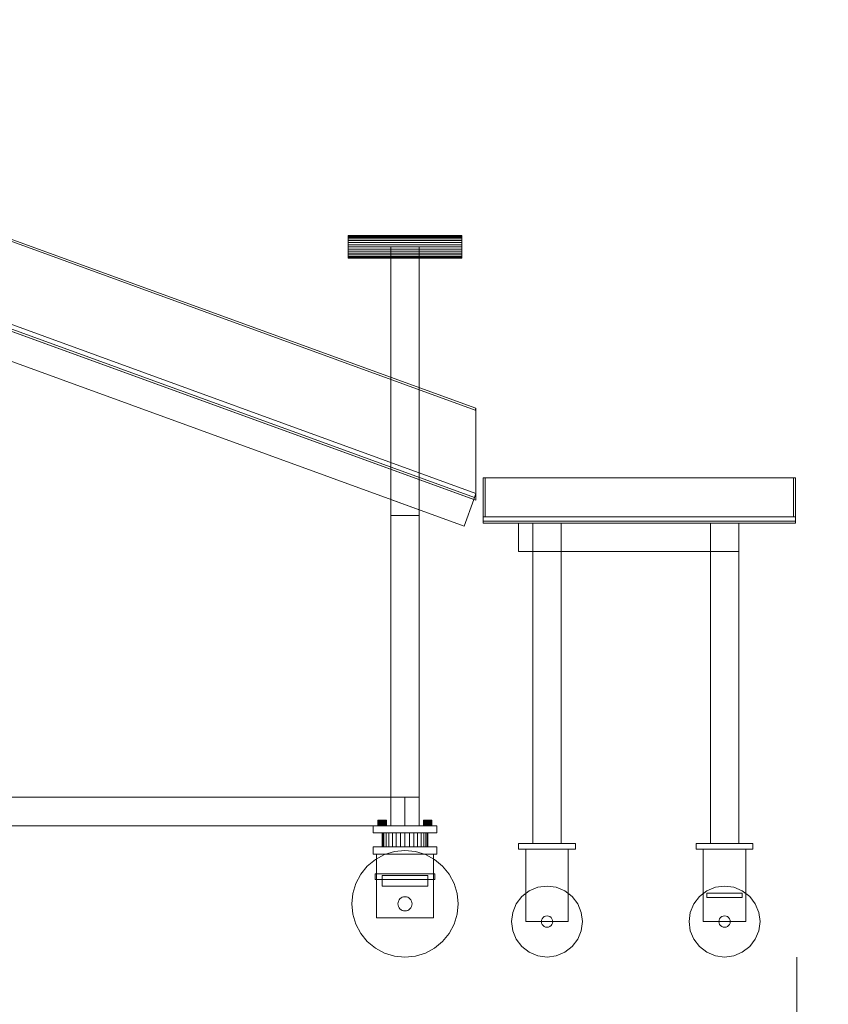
# Model space of a CAD drawing. Header units: millimetres. Extents: x -1970 to 61924, y -58230 to 6847.
# Tile 718 of 925: x 27711 to 28850, y -67 to 1320. Entities that reach past the tile are written whole.
import ezdxf

# ---------------------------------------------------------------- set-up
doc = ezdxf.new("R2010")
doc.units = ezdxf.units.MM
doc.layers.add('COTAS_P', color=1, linetype='Continuous', lineweight=0)
doc.layers.add('lateral_bajante_movil', color=7, linetype='Continuous', lineweight=0)
doc.dimstyles.new('R19_100', dxfattribs={"dimtxt": 250, "dimasz": 150, "dimexe": 150, "dimexo": 80, "dimgap": 100, "dimtad": 1, "dimtih": 1, "dimtoh": 1, "dimdsep": 46, "dimcen": 0.09, "dimadec": 0, "dimazin": 0, "dimtfac": 1, "dimtdec": 4, "dimtofl": 0, "dimtmove": 0, "dimatfit": 3, "dimfxl": 1, "dimtolj": 1, "dimtzin": 0, "dimarcsym": 0})

# ---------------------------------------------------------------- blocks, each defined once
blk = doc.blocks.new('DIM_R26_26')
at = {"layer": 'COTAS_P'}
for p, q in [((26795.1, 0), (26795.1, -900)), ((28805.1, 0), (28805.1, -900)), ((26795.1, -900), (26945.1, -855)), ((28805.1, -900), (28655.1, -855)), ((26795.1, -900), (28805.1, -900)), ((26795.1, -900), (26945.1, -945)), ((28805.1, -900), (28655.1, -945))]:
    blk.add_line(p, q, dxfattribs=at)
blk.add_text('2010 P', height=250, dxfattribs=at).set_placement((27800.1, -800))
blk = doc.blocks.new('DIM_R26_28')
at = {"layer": 'COTAS_P'}
for p, q in [((-850, 0), (-850, -2500)), ((61924.1, 0), (61924.1, -2500)), ((-850, -2500), (-700, -2455)), ((61924.1, -2500), (61774.1, -2455)), ((-850, -2500), (61924.1, -2500)), ((-850, -2500), (-700, -2545)), ((61924.1, -2500), (61774.1, -2545))]:
    blk.add_line(p, q, dxfattribs=at)
blk.add_text('62774.13 P', height=250, dxfattribs=at).set_placement((30537.1, -2400))

msp = doc.modelspace()

# ---------------------------------------------------------------- linework, layer by layer
at = {"layer": 'lateral_bajante_movil'}
for p, q in [((26850.067, 1320), (28353.576, 772.768)), ((26849.041, 1317.181), (28352.55, 769.949)), ((26846.989, 1191.543), (28350.498, 644.311)), ((28353.576, 643.19), (26850.067, 1190.422)), ((26876.989, 1180.624), (28350.498, 644.311)), ((26878.015, 1183.443), (28351.524, 647.13)), ((26880.067, 1189.081), (28353.576, 652.768)), ((26833.309, 1153.955), (28336.817, 606.723)), ((28173.576, 1015.693), (28173.576, 1016)), ((28173.576, 1016), (28333.576, 1016)), ((28173.576, 1014.782), (28173.576, 1015.693)), ((28173.576, 1015.693), (28333.576, 1015.693)), ((28173.576, 1013.304), (28173.576, 1014.782)), ((28173.576, 1014.782), (28333.576, 1014.782)), ((28173.576, 1011.314), (28173.576, 1013.304)), ((28173.576, 1013.304), (28333.576, 1013.304)), ((28333.576, 1015.693), (28333.576, 1016)), ((28333.576, 1014.782), (28333.576, 1015.693)), ((28333.576, 1013.304), (28333.576, 1014.782)), ((28333.576, 1011.314), (28333.576, 1013.304)), ((28173.576, 1008.889), (28173.576, 1011.314)), ((28173.576, 1011.314), (28333.576, 1011.314)), ((28173.576, 1006.123), (28173.576, 1008.889)), ((28173.576, 1008.889), (28333.576, 1008.889)), ((28173.576, 1003.121), (28173.576, 1006.123)), ((28173.576, 1006.123), (28333.576, 1006.123)), ((28173.576, 1000), (28173.576, 1003.121)), ((28173.576, 1003.121), (28333.576, 1003.121)), ((28173.576, 996.879), (28173.576, 1000)), ((28333.576, 1000), (28173.576, 1000)), ((28233.576, 1000), (28273.576, 1000)), ((28233.576, 1000), (28233.576, 225)), ((28273.576, 225), (28273.576, 1000)), ((28333.576, 1008.889), (28333.576, 1011.314)), ((28333.576, 1006.123), (28333.576, 1008.889)), ((28333.576, 1003.121), (28333.576, 1006.123)), ((28333.576, 1000), (28333.576, 1003.121)), ((28333.576, 1000), (28333.576, 996.879)), ((28173.576, 996.879), (28173.576, 993.877)), ((28173.576, 996.879), (28333.576, 996.879)), ((28173.576, 993.877), (28173.576, 991.111)), ((28173.576, 993.877), (28333.576, 993.877)), ((28173.576, 991.111), (28173.576, 988.686)), ((28173.576, 991.111), (28333.576, 991.111)), ((28173.576, 988.686), (28173.576, 986.696)), ((28173.576, 988.686), (28333.576, 988.686)), ((28173.576, 986.696), (28173.576, 985.218)), ((28173.576, 986.696), (28333.576, 986.696)), ((28173.576, 985.218), (28173.576, 984.307)), ((28173.576, 985.218), (28333.576, 985.218)), ((28333.576, 996.879), (28333.576, 993.877)), ((28333.576, 993.877), (28333.576, 991.111)), ((28333.576, 991.111), (28333.576, 988.686)), ((28333.576, 988.686), (28333.576, 986.696)), ((28333.576, 986.696), (28333.576, 985.218)), ((28333.576, 985.218), (28333.576, 984.307)), ((28173.576, 984.307), (28173.576, 984)), ((28173.576, 984.307), (28333.576, 984.307)), ((28173.576, 984), (28333.576, 984)), ((28333.576, 984.307), (28333.576, 984)), ((28353.576, 772.768), (28352.55, 769.949)), ((28353.576, 772.768), (28353.576, 643.19)), ((28363.576, 675), (28803.576, 675)), ((28363.576, 675), (28363.576, 620)), ((28363.576, 675), (28366.576, 675)), ((28366.576, 620), (28366.576, 675)), ((28800.576, 675), (28803.576, 675)), ((28800.576, 675), (28800.576, 620)), ((28803.576, 620), (28803.576, 675)), ((28353.576, 652.768), (28351.524, 647.13)), ((28233.576, 644.299), (28273.576, 629.741)), ((28233.576, 621.741), (28233.576, 644.299)), ((28350.498, 644.311), (28336.817, 606.723)), ((28351.524, 647.13), (28350.498, 644.311)), ((28273.576, 629.741), (28273.576, 621.741)), ((28273.576, 621.741), (28233.576, 621.741)), ((28233.576, 621.741), (28233.576, 225)), ((28273.576, 225), (28273.576, 621.741)), ((28363.576, 620), (28803.576, 620)), ((28363.576, 620), (28363.576, 614)), ((28363.576, 620), (28366.576, 620)), ((28363.576, 614), (28803.576, 614)), ((28363.576, 614), (28363.576, 611)), ((28363.576, 611), (28803.576, 611)), ((28413.576, 611), (28723.576, 611)), ((28413.576, 611), (28413.576, 571)), ((28433.576, 611), (28473.576, 611)), ((28433.576, 611), (28433.576, 571)), ((28473.576, 571), (28473.576, 611)), ((28683.576, 611), (28723.576, 611)), ((28683.576, 611), (28683.576, 571)), ((28723.576, 571), (28723.576, 611)), ((28800.576, 620), (28803.576, 620)), ((28803.576, 614), (28803.576, 620)), ((28803.576, 611), (28803.576, 614)), ((28413.576, 571), (28723.576, 571)), ((28433.576, 571), (28473.576, 571)), ((28433.576, 571), (28433.576, 160)), ((28473.576, 160), (28473.576, 571)), ((28683.576, 571), (28723.576, 571)), ((28683.576, 571), (28683.576, 160)), ((28723.576, 160), (28723.576, 571)), ((26950.067, 225), (28253.576, 225)), ((28233.576, 225), (28273.576, 225)), ((28233.576, 225), (28233.576, 185)), ((28253.576, 185), (28253.576, 225)), ((28273.576, 185), (28273.576, 225)), ((26950.067, 185), (28253.576, 185)), ((28208.576, 185), (28298.576, 185)), ((28208.576, 185), (28208.576, 175)), ((28215.691, 193), (28215.576, 193)), ((28215.576, 185), (28215.576, 193)), ((28215.691, 185), (28215.576, 185)), ((28216.032, 193), (28215.691, 193)), ((28215.691, 185), (28215.691, 193)), ((28216.032, 185), (28215.691, 185)), ((28216.587, 193), (28216.032, 193)), ((28216.032, 185), (28216.032, 193)), ((28216.587, 185), (28216.032, 185)), ((28217.333, 193), (28216.587, 193)), ((28216.587, 185), (28216.587, 193)), ((28217.333, 185), (28216.587, 185)), ((28218.242, 193), (28217.333, 193)), ((28217.333, 185), (28217.333, 193)), ((28218.242, 185), (28217.333, 185)), ((28219.28, 193), (28218.242, 193)), ((28218.242, 185), (28218.242, 193)), ((28219.28, 185), (28218.242, 185)), ((28220.405, 193), (28219.28, 193)), ((28219.28, 185), (28219.28, 193)), ((28220.405, 185), (28219.28, 185)), ((28221.576, 193), (28220.405, 193)), ((28220.405, 185), (28220.405, 193)), ((28221.576, 185), (28220.405, 185)), ((28222.746, 193), (28221.576, 193)), ((28221.576, 185), (28221.576, 193)), ((28222.746, 185), (28221.576, 185)), ((28223.872, 193), (28222.746, 193)), ((28222.746, 185), (28222.746, 193)), ((28223.872, 185), (28222.746, 185)), ((28224.909, 193), (28223.872, 193)), ((28223.872, 185), (28223.872, 193)), ((28224.909, 185), (28223.872, 185)), ((28225.818, 193), (28224.909, 193)), ((28224.909, 185), (28224.909, 193)), ((28225.818, 185), (28224.909, 185)), ((28226.565, 193), (28225.818, 193)), ((28225.818, 185), (28225.818, 193)), ((28226.565, 185), (28225.818, 185)), ((28227.119, 193), (28226.565, 193)), ((28226.565, 185), (28226.565, 193)), ((28227.119, 185), (28226.565, 185)), ((28227.46, 193), (28227.119, 193)), ((28227.119, 185), (28227.119, 193)), ((28227.46, 185), (28227.119, 185)), ((28227.576, 193), (28227.46, 193)), ((28227.46, 185), (28227.46, 193)), ((28227.46, 185), (28227.576, 185)), ((28227.576, 193), (28227.576, 185)), ((28233.576, 185), (28273.576, 185)), ((28279.691, 193), (28279.576, 193)), ((28279.576, 185), (28279.576, 193)), ((28279.691, 185), (28279.576, 185)), ((28280.032, 193), (28279.691, 193)), ((28279.691, 185), (28279.691, 193)), ((28280.032, 185), (28279.691, 185)), ((28280.587, 193), (28280.032, 193)), ((28280.032, 185), (28280.032, 193)), ((28280.587, 185), (28280.032, 185)), ((28281.333, 193), (28280.587, 193)), ((28280.587, 185), (28280.587, 193)), ((28281.333, 185), (28280.587, 185)), ((28282.242, 193), (28281.333, 193)), ((28281.333, 185), (28281.333, 193)), ((28282.242, 185), (28281.333, 185)), ((28283.28, 193), (28282.242, 193)), ((28282.242, 185), (28282.242, 193)), ((28283.28, 185), (28282.242, 185)), ((28284.405, 193), (28283.28, 193)), ((28283.28, 185), (28283.28, 193)), ((28284.405, 185), (28283.28, 185)), ((28285.576, 193), (28284.405, 193)), ((28284.405, 185), (28284.405, 193)), ((28285.576, 185), (28284.405, 185)), ((28286.746, 193), (28285.576, 193)), ((28285.576, 185), (28285.576, 193)), ((28286.746, 185), (28285.576, 185)), ((28287.872, 193), (28286.746, 193)), ((28286.746, 185), (28286.746, 193)), ((28287.872, 185), (28286.746, 185)), ((28288.909, 193), (28287.872, 193)), ((28287.872, 185), (28287.872, 193)), ((28288.909, 185), (28287.872, 185)), ((28289.818, 193), (28288.909, 193)), ((28288.909, 185), (28288.909, 193)), ((28289.818, 185), (28288.909, 185)), ((28290.565, 193), (28289.818, 193)), ((28289.818, 185), (28289.818, 193)), ((28290.565, 185), (28289.818, 185)), ((28291.119, 193), (28290.565, 193)), ((28290.565, 185), (28290.565, 193)), ((28291.119, 185), (28290.565, 185)), ((28291.46, 193), (28291.119, 193)), ((28291.119, 185), (28291.119, 193)), ((28291.46, 185), (28291.119, 185)), ((28291.576, 193), (28291.46, 193)), ((28291.46, 185), (28291.46, 193)), ((28291.46, 185), (28291.576, 185)), ((28291.576, 193), (28291.576, 185)), ((28298.576, 175), (28298.576, 185)), ((28208.576, 175), (28298.576, 175)), ((28222.191, 175), (28221.576, 175)), ((28221.576, 155), (28221.576, 175)), ((28224.012, 175), (28222.191, 175)), ((28222.191, 155), (28222.191, 175)), ((28226.969, 175), (28224.012, 175)), ((28224.012, 155), (28224.012, 175)), ((28230.948, 175), (28226.969, 175)), ((28226.969, 155), (28226.969, 175)), ((28235.797, 175), (28230.948, 175)), ((28230.948, 155), (28230.948, 175)), ((28241.33, 175), (28235.797, 175)), ((28235.797, 155), (28235.797, 175)), ((28247.333, 175), (28241.33, 175)), ((28241.33, 155), (28241.33, 175)), ((28253.576, 175), (28247.333, 175)), ((28247.333, 155), (28247.333, 175)), ((28259.819, 175), (28253.576, 175)), ((28253.576, 155), (28253.576, 175)), ((28265.822, 175), (28259.819, 175)), ((28259.819, 155), (28259.819, 175)), ((28271.354, 175), (28265.822, 175)), ((28265.822, 155), (28265.822, 175)), ((28276.203, 175), (28271.354, 175)), ((28271.354, 155), (28271.354, 175)), ((28280.183, 175), (28276.203, 175)), ((28276.203, 155), (28276.203, 175)), ((28283.14, 175), (28280.183, 175)), ((28280.183, 155), (28280.183, 175)), ((28284.961, 175), (28283.14, 175)), ((28283.14, 155), (28283.14, 175)), ((28285.576, 175), (28284.961, 175)), ((28284.961, 155), (28284.961, 175)), ((28285.576, 175), (28285.576, 155)), ((28208.576, 155), (28298.576, 155)), ((28208.576, 155), (28208.576, 145)), ((28222.191, 155), (28221.576, 155)), ((28224.012, 155), (28222.191, 155)), ((28226.969, 155), (28224.012, 155)), ((28230.948, 155), (28226.969, 155)), ((28235.797, 155), (28230.948, 155)), ((28241.33, 155), (28235.797, 155)), ((28247.333, 155), (28241.33, 155)), ((28253.576, 155), (28247.333, 155)), ((28259.819, 155), (28253.576, 155)), ((28265.822, 155), (28259.819, 155)), ((28271.354, 155), (28265.822, 155)), ((28276.203, 155), (28271.354, 155)), ((28280.183, 155), (28276.203, 155)), ((28283.14, 155), (28280.183, 155)), ((28284.961, 155), (28283.14, 155)), ((28284.961, 155), (28285.576, 155)), ((28298.576, 145), (28298.576, 155)), ((28413.576, 160), (28493.576, 160)), ((28413.576, 160), (28413.576, 152)), ((28433.576, 160), (28473.576, 160)), ((28493.576, 152), (28493.576, 160)), ((28663.576, 160), (28743.576, 160)), ((28663.576, 160), (28663.576, 152)), ((28683.576, 160), (28723.576, 160)), ((28743.576, 152), (28743.576, 160)), ((28208.576, 145), (28298.576, 145)), ((28224.874, 144.291), (28211.908, 137.36)), ((28213.576, 145), (28293.576, 145)), ((28213.576, 145), (28213.576, 55)), ((28238.944, 148.559), (28224.874, 144.291)), ((28253.576, 150), (28238.944, 148.559)), ((28268.207, 148.559), (28253.576, 150)), ((28282.277, 144.291), (28268.207, 148.559)), ((28295.243, 137.36), (28282.277, 144.291)), ((28293.576, 55), (28293.576, 145)), ((28413.576, 152), (28493.576, 152)), ((28423.576, 152), (28483.576, 152)), ((28423.576, 152), (28423.576, 50)), ((28483.576, 50), (28483.576, 152)), ((28663.576, 152), (28743.576, 152)), ((28673.576, 152), (28733.576, 152)), ((28673.576, 152), (28673.576, 50)), ((28733.576, 50), (28733.576, 152)), ((28200.543, 128.033), (28191.215, 116.668)), ((28211.908, 137.36), (28200.543, 128.033)), ((28306.609, 128.033), (28295.243, 137.36)), ((28315.936, 116.668), (28306.609, 128.033)), ((28191.215, 116.668), (28184.285, 103.701)), ((28211.576, 117), (28295.576, 117)), ((28211.576, 117), (28211.576, 109)), ((28221.576, 115), (28285.576, 115)), ((28221.576, 115), (28221.576, 100)), ((28285.576, 100), (28285.576, 115)), ((28295.576, 109), (28295.576, 117)), ((28322.867, 103.701), (28315.936, 116.668)), ((28184.285, 103.701), (28180.017, 89.632)), ((28211.576, 109), (28295.576, 109)), ((28221.576, 100), (28285.576, 100)), ((28327.135, 89.632), (28322.867, 103.701)), ((28440.635, 98.296), (28428.576, 93.301)), ((28453.576, 100), (28440.635, 98.296)), ((28466.517, 98.296), (28453.576, 100)), ((28478.576, 93.301), (28466.517, 98.296)), ((28690.635, 98.296), (28678.576, 93.301)), ((28703.576, 100), (28690.635, 98.296)), ((28716.517, 98.296), (28703.576, 100)), ((28728.576, 93.301), (28716.517, 98.296)), ((28180.017, 89.632), (28178.576, 75)), ((28248.02, 83.315), (28246.505, 82.071)), ((28249.749, 84.239), (28248.02, 83.315)), ((28251.625, 84.808), (28249.749, 84.239)), ((28253.576, 85), (28251.625, 84.808)), ((28255.527, 84.808), (28253.576, 85)), ((28257.403, 84.239), (28255.527, 84.808)), ((28259.131, 83.315), (28257.403, 84.239)), ((28260.647, 82.071), (28259.131, 83.315)), ((28328.576, 75), (28327.135, 89.632)), ((28418.22, 85.355), (28410.274, 75)), ((28428.576, 93.301), (28418.22, 85.355)), ((28488.931, 85.355), (28478.576, 93.301)), ((28496.877, 75), (28488.931, 85.355)), ((28668.22, 85.355), (28660.274, 75)), ((28678.576, 93.301), (28668.22, 85.355)), ((28678.576, 90), (28728.576, 90)), ((28678.576, 90), (28678.576, 84)), ((28678.576, 84), (28728.576, 84)), ((28738.931, 85.355), (28728.576, 93.301)), ((28728.576, 84), (28728.576, 90)), ((28746.877, 75), (28738.931, 85.355)), ((28178.576, 75), (28180.017, 60.368)), ((28243.768, 76.951), (28243.576, 75)), ((28243.576, 75), (28243.768, 73.049)), ((28244.337, 78.827), (28243.768, 76.951)), ((28243.768, 73.049), (28244.337, 71.173)), ((28245.261, 80.556), (28244.337, 78.827)), ((28244.337, 71.173), (28245.261, 69.444)), ((28246.505, 82.071), (28245.261, 80.556)), ((28245.261, 69.444), (28246.505, 67.929)), ((28261.89, 80.556), (28260.647, 82.071)), ((28260.647, 67.929), (28261.89, 69.444)), ((28262.814, 78.827), (28261.89, 80.556)), ((28261.89, 69.444), (28262.814, 71.173)), ((28263.384, 76.951), (28262.814, 78.827)), ((28262.814, 71.173), (28263.384, 73.049)), ((28263.576, 75), (28263.384, 76.951)), ((28263.384, 73.049), (28263.576, 75)), ((28327.135, 60.368), (28328.576, 75)), ((28410.274, 75), (28405.279, 62.941)), ((28501.872, 62.941), (28496.877, 75)), ((28660.274, 75), (28655.279, 62.941)), ((28751.872, 62.941), (28746.877, 75)), ((28180.017, 60.368), (28184.285, 46.299)), ((28246.505, 67.929), (28248.02, 66.685)), ((28248.02, 66.685), (28249.749, 65.761)), ((28249.749, 65.761), (28251.625, 65.192)), ((28251.625, 65.192), (28253.576, 65)), ((28253.576, 65), (28255.527, 65.192)), ((28255.527, 65.192), (28257.403, 65.761)), ((28257.403, 65.761), (28259.131, 66.685)), ((28259.131, 66.685), (28260.647, 67.929)), ((28322.867, 46.299), (28327.135, 60.368)), ((28405.279, 62.941), (28403.576, 50)), ((28447.919, 55.657), (28446.647, 54)), ((28449.576, 56.928), (28447.919, 55.657)), ((28451.505, 57.727), (28449.576, 56.928)), ((28453.576, 58), (28451.505, 57.727)), ((28455.646, 57.727), (28453.576, 58)), ((28457.576, 56.928), (28455.646, 57.727)), ((28459.233, 55.657), (28457.576, 56.928)), ((28460.504, 54), (28459.233, 55.657)), ((28503.576, 50), (28501.872, 62.941)), ((28655.279, 62.941), (28653.576, 50)), ((28697.919, 55.657), (28696.647, 54)), ((28699.576, 56.928), (28697.919, 55.657)), ((28701.505, 57.727), (28699.576, 56.928)), ((28703.576, 58), (28701.505, 57.727)), ((28705.646, 57.727), (28703.576, 58)), ((28707.576, 56.928), (28705.646, 57.727)), ((28709.233, 55.657), (28707.576, 56.928)), ((28710.504, 54), (28709.233, 55.657)), ((28753.576, 50), (28751.872, 62.941)), ((28184.285, 46.299), (28191.215, 33.332)), ((28213.576, 55), (28293.576, 55)), ((28315.936, 33.332), (28322.867, 46.299)), ((28403.576, 50), (28405.279, 37.059)), ((28423.576, 50), (28483.576, 50)), ((28445.848, 52.071), (28445.576, 50)), ((28445.576, 50), (28445.848, 47.929)), ((28446.647, 54), (28445.848, 52.071)), ((28445.848, 47.929), (28446.647, 46)), ((28446.647, 46), (28447.919, 44.343)), ((28447.919, 44.343), (28449.576, 43.072)), ((28449.576, 43.072), (28451.505, 42.273)), ((28451.505, 42.273), (28453.576, 42)), ((28453.576, 42), (28455.646, 42.273)), ((28455.646, 42.273), (28457.576, 43.072)), ((28457.576, 43.072), (28459.233, 44.343)), ((28459.233, 44.343), (28460.504, 46)), ((28461.303, 52.071), (28460.504, 54)), ((28460.504, 46), (28461.303, 47.929)), ((28461.576, 50), (28461.303, 52.071)), ((28461.303, 47.929), (28461.576, 50)), ((28501.872, 37.059), (28503.576, 50)), ((28653.576, 50), (28655.279, 37.059)), ((28673.576, 50), (28733.576, 50)), ((28695.848, 52.071), (28695.576, 50)), ((28695.576, 50), (28695.848, 47.929)), ((28696.647, 54), (28695.848, 52.071)), ((28695.848, 47.929), (28696.647, 46)), ((28696.647, 46), (28697.919, 44.343)), ((28697.919, 44.343), (28699.576, 43.072)), ((28699.576, 43.072), (28701.505, 42.273)), ((28701.505, 42.273), (28703.576, 42)), ((28703.576, 42), (28705.646, 42.273)), ((28705.646, 42.273), (28707.576, 43.072)), ((28707.576, 43.072), (28709.233, 44.343)), ((28709.233, 44.343), (28710.504, 46)), ((28711.303, 52.071), (28710.504, 54)), ((28710.504, 46), (28711.303, 47.929)), ((28711.576, 50), (28711.303, 52.071)), ((28711.303, 47.929), (28711.576, 50)), ((28751.872, 37.059), (28753.576, 50)), ((28191.215, 33.332), (28200.543, 21.967)), ((28306.609, 21.967), (28315.936, 33.332)), ((28405.279, 37.059), (28410.274, 25)), ((28496.877, 25), (28501.872, 37.059)), ((28655.279, 37.059), (28660.274, 25)), ((28746.877, 25), (28751.872, 37.059)), ((28200.543, 21.967), (28211.908, 12.64)), ((28295.243, 12.64), (28306.609, 21.967)), ((28410.274, 25), (28418.22, 14.645)), ((28418.22, 14.645), (28428.576, 6.699)), ((28478.576, 6.699), (28488.931, 14.645)), ((28488.931, 14.645), (28496.877, 25)), ((28660.274, 25), (28668.22, 14.645)), ((28668.22, 14.645), (28678.576, 6.699)), ((28728.576, 6.699), (28738.931, 14.645)), ((28738.931, 14.645), (28746.877, 25)), ((28211.908, 12.64), (28224.874, 5.709)), ((28224.874, 5.709), (28238.944, 1.441)), ((28238.944, 1.441), (28253.576, 0)), ((28253.576, 0), (28268.207, 1.441)), ((28268.207, 1.441), (28282.277, 5.709)), ((28282.277, 5.709), (28295.243, 12.64)), ((28428.576, 6.699), (28440.635, 1.704)), ((28440.635, 1.704), (28453.576, 0)), ((28453.576, 0), (28466.517, 1.704)), ((28466.517, 1.704), (28478.576, 6.699)), ((28678.576, 6.699), (28690.635, 1.704)), ((28690.635, 1.704), (28703.576, 0)), ((28703.576, 0), (28716.517, 1.704)), ((28716.517, 1.704), (28728.576, 6.699))]:
    msp.add_line(p, q, dxfattribs=at)

# ---------------------------------------------------------------- dimensions: what is measured, and where the dimension line sits
at = {"layer": 'COTAS_P'}
for p1, p2, distance, picture, middle in [((-850, 0), (61924.134, 0), -2500, 'DIM_R26_28', (30537.067, -2500)), ((26795.067, 0), (28805.067, 0), -900, 'DIM_R26_26', (27800.067, -900))]:
    dim = msp.add_aligned_dim(p1=p1, p2=p2, distance=distance, text='<> P', dimstyle='R19_100', dxfattribs=at)
    dim.commit()
    dim.dimension.update_dxf_attribs({"geometry": picture, "text_midpoint": middle})

doc.saveas('drawing.dxf')
